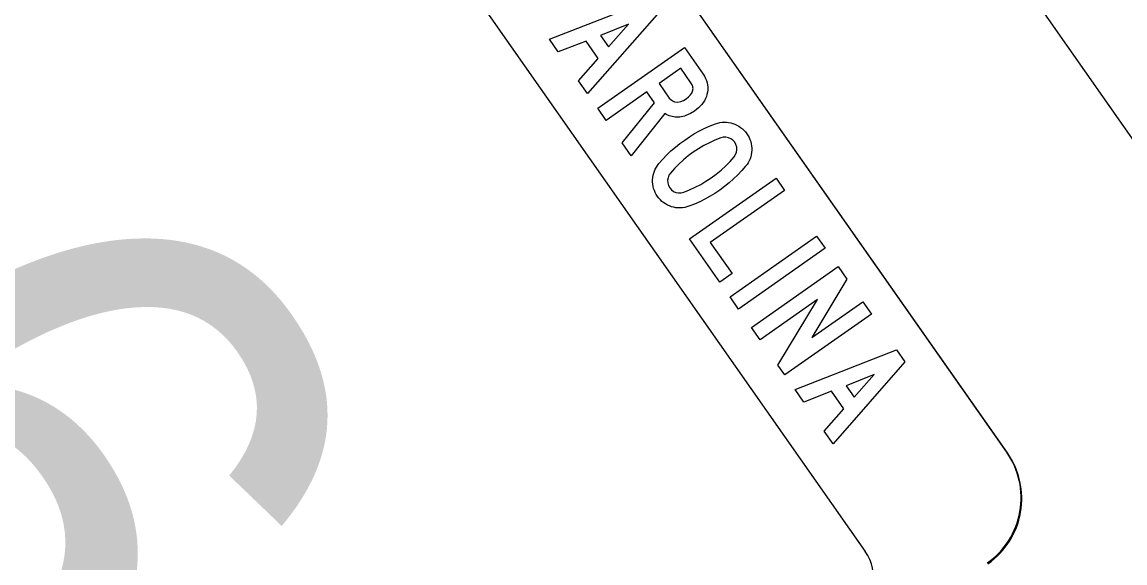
# Model space of a CAD drawing. Extents: x 1581789 to 1622364, y 1043167 to 1103486.
# Drawn here: x 1606963.53 to 1606973.93, y 1090763.41 to 1090768.51 of the extents above; entities that cross this region are included whole.
import ezdxf

# ---------------------------------------------------------------- set-up
doc = ezdxf.new("R2010")
doc.units = 0
doc.layers.add('RD_PD_PatLn2', color=7, linetype='Continuous')

msp = doc.modelspace()

# ---------------------------------------------------------------- linework, layer by layer
at = {"layer": 'RD_PD_PatLn2'}
for p, q in [((1606972.815, 1090764.455), (1606962.197, 1090779.593)), ((1606972.821, 1090764.448), (1606962.203, 1090779.585))]:
    msp.add_line(p, q, dxfattribs=at)
for points in [[(1606982.326, 1090755.54), (1606957.059, 1090791.562)], [(1606960.859, 1090778.654), (1606964.782, 1090773.067), (1606964.813, 1090773.105), (1606964.723, 1090773.325), (1606964.792, 1090773.443), (1606964.768, 1090773.548), (1606964.781, 1090773.704), (1606964.968, 1090773.913), (1606965.574, 1090773.87), (1606966.155, 1090773.46), (1606966.263, 1090773.452), (1606967.168, 1090772.055), (1606967.005, 1090771.528), (1606967.571, 1090770.689), (1606967.487, 1090770.264), (1606967.334, 1090769.429), (1606971.479, 1090763.518)], [(1606968.86, 1090767.837), (1606968.776, 1090767.956), (1606968.962, 1090768.168), (1606968.847, 1090768.332), (1606968.585, 1090768.23), (1606968.501, 1090768.349), (1606969.458, 1090768.724), (1606969.539, 1090768.609), (1606968.86, 1090767.837), (1606968.86, 1090767.837)], [(1606969.058, 1090768.277), (1606969.246, 1090768.491), (1606968.982, 1090768.385), (1606969.058, 1090768.277), (1606969.058, 1090768.277)], [(1606969.271, 1090767.251), (1606969.187, 1090767.371), (1606969.493, 1090767.75), (1606969.421, 1090767.852), (1606969.038, 1090767.583), (1606968.957, 1090767.699), (1606969.774, 1090768.272), (1606969.952, 1090768.02), (1606969.964, 1090768), (1606969.974, 1090767.98), (1606969.982, 1090767.96), (1606969.988, 1090767.939), (1606969.992, 1090767.918), (1606969.994, 1090767.896), (1606969.994, 1090767.873), (1606969.992, 1090767.851), (1606969.987, 1090767.829), (1606969.982, 1090767.809), (1606969.974, 1090767.789), (1606969.964, 1090767.77), (1606969.952, 1090767.752), (1606969.938, 1090767.734), (1606969.907, 1090767.701), (1606969.871, 1090767.672), (1606969.831, 1090767.648), (1606969.789, 1090767.63), (1606969.775, 1090767.625), (1606969.76, 1090767.621), (1606969.745, 1090767.618), (1606969.731, 1090767.616), (1606969.716, 1090767.615), (1606969.702, 1090767.614), (1606969.688, 1090767.615), (1606969.674, 1090767.617), (1606969.659, 1090767.62), (1606969.645, 1090767.623), (1606969.631, 1090767.628), (1606969.618, 1090767.634), (1606969.604, 1090767.641), (1606969.59, 1090767.648), (1606969.271, 1090767.251), (1606969.271, 1090767.251)], [(1606969.536, 1090767.932), (1606969.632, 1090767.795), (1606969.645, 1090767.78), (1606969.662, 1090767.768), (1606969.681, 1090767.76), (1606969.711, 1090767.756), (1606969.741, 1090767.762), (1606969.766, 1090767.773), (1606969.79, 1090767.788), (1606969.812, 1090767.805), (1606969.831, 1090767.825), (1606969.838, 1090767.834), (1606969.843, 1090767.842), (1606969.848, 1090767.851), (1606969.851, 1090767.859), (1606969.854, 1090767.868), (1606969.855, 1090767.876), (1606969.856, 1090767.885), (1606969.855, 1090767.894), (1606969.853, 1090767.903), (1606969.851, 1090767.911), (1606969.847, 1090767.92), (1606969.842, 1090767.929), (1606969.836, 1090767.938), (1606969.74, 1090768.076), (1606969.536, 1090767.932), (1606969.536, 1090767.932)], [(1606970.108, 1090766.927), (1606970.063, 1090766.896), (1606970.016, 1090766.868), (1606969.968, 1090766.841), (1606969.919, 1090766.817), (1606969.869, 1090766.795), (1606969.817, 1090766.775), (1606969.797, 1090766.768), (1606969.777, 1090766.764), (1606969.756, 1090766.761), (1606969.736, 1090766.759), (1606969.715, 1090766.759), (1606969.695, 1090766.761), (1606969.674, 1090766.765), (1606969.654, 1090766.77), (1606969.634, 1090766.777), (1606969.615, 1090766.786), (1606969.596, 1090766.796), (1606969.579, 1090766.807), (1606969.563, 1090766.82), (1606969.548, 1090766.834), (1606969.534, 1090766.85), (1606969.521, 1090766.867), (1606969.509, 1090766.885), (1606969.499, 1090766.904), (1606969.491, 1090766.923), (1606969.484, 1090766.942), (1606969.479, 1090766.962), (1606969.476, 1090766.983), (1606969.475, 1090767.004), (1606969.475, 1090767.025), (1606969.477, 1090767.046), (1606969.48, 1090767.067), (1606969.485, 1090767.087), (1606969.492, 1090767.106), (1606969.5, 1090767.125), (1606969.51, 1090767.143), (1606969.521, 1090767.16), (1606969.534, 1090767.177), (1606969.571, 1090767.218), (1606969.608, 1090767.258), (1606969.648, 1090767.296), (1606969.689, 1090767.332), (1606969.732, 1090767.367), (1606969.777, 1090767.399), (1606969.823, 1090767.43), (1606969.87, 1090767.459), (1606969.918, 1090767.486), (1606969.968, 1090767.51), (1606970.018, 1090767.532), (1606970.069, 1090767.552), (1606970.089, 1090767.559), (1606970.11, 1090767.563), (1606970.13, 1090767.566), (1606970.15, 1090767.567), (1606970.17, 1090767.566), (1606970.191, 1090767.564), (1606970.211, 1090767.561), (1606970.231, 1090767.555), (1606970.251, 1090767.548), (1606970.27, 1090767.539), (1606970.288, 1090767.529), (1606970.305, 1090767.518), (1606970.321, 1090767.505), (1606970.336, 1090767.491), (1606970.35, 1090767.475), (1606970.363, 1090767.458), (1606970.375, 1090767.44), (1606970.385, 1090767.422), (1606970.393, 1090767.403), (1606970.4, 1090767.384), (1606970.405, 1090767.364), (1606970.408, 1090767.344), (1606970.41, 1090767.323), (1606970.41, 1090767.302), (1606970.408, 1090767.281), (1606970.405, 1090767.26), (1606970.4, 1090767.24), (1606970.394, 1090767.221), (1606970.385, 1090767.203), (1606970.376, 1090767.185), (1606970.365, 1090767.168), (1606970.352, 1090767.151), (1606970.316, 1090767.11), (1606970.278, 1090767.07), (1606970.238, 1090767.032), (1606970.197, 1090766.995), (1606970.153, 1090766.96), (1606970.108, 1090766.927), (1606970.108, 1090766.927)], [(1606970.027, 1090767.043), (1606970.075, 1090767.078), (1606970.121, 1090767.116), (1606970.164, 1090767.155), (1606970.205, 1090767.197), (1606970.244, 1090767.241), (1606970.257, 1090767.261), (1606970.266, 1090767.283), (1606970.269, 1090767.308), (1606970.268, 1090767.333), (1606970.261, 1090767.356), (1606970.249, 1090767.378), (1606970.232, 1090767.397), (1606970.212, 1090767.411), (1606970.19, 1090767.421), (1606970.165, 1090767.426), (1606970.141, 1090767.426), (1606970.117, 1090767.419), (1606970.063, 1090767.398), (1606970.01, 1090767.374), (1606969.958, 1090767.347), (1606969.907, 1090767.316), (1606969.858, 1090767.284), (1606969.811, 1090767.249), (1606969.766, 1090767.212), (1606969.723, 1090767.172), (1606969.682, 1090767.131), (1606969.643, 1090767.087), (1606969.629, 1090767.066), (1606969.62, 1090767.043), (1606969.616, 1090767.019), (1606969.618, 1090766.994), (1606969.624, 1090766.97), (1606969.636, 1090766.948), (1606969.653, 1090766.929), (1606969.672, 1090766.915), (1606969.695, 1090766.905), (1606969.72, 1090766.9), (1606969.744, 1090766.901), (1606969.768, 1090766.907), (1606969.822, 1090766.929), (1606969.876, 1090766.953), (1606969.928, 1090766.98), (1606969.978, 1090767.01), (1606970.027, 1090767.043), (1606970.027, 1090767.043)], [(1606970.108, 1090766.058), (1606969.821, 1090766.467), (1606970.639, 1090767.04), (1606970.72, 1090766.924), (1606970.018, 1090766.432), (1606970.224, 1090766.139), (1606970.108, 1090766.058), (1606970.108, 1090766.058)], [(1606970.285, 1090765.805), (1606970.205, 1090765.92), (1606971.022, 1090766.493), (1606971.103, 1090766.379), (1606970.285, 1090765.805), (1606970.285, 1090765.805)], [(1606970.721, 1090765.184), (1606970.657, 1090765.275), (1606971.029, 1090765.895), (1606970.488, 1090765.516), (1606970.407, 1090765.632), (1606971.225, 1090766.205), (1606971.307, 1090766.087), (1606970.978, 1090765.537), (1606971.457, 1090765.873), (1606971.539, 1090765.757), (1606970.721, 1090765.184), (1606970.721, 1090765.184)], [(1606971.177, 1090764.534), (1606971.093, 1090764.653), (1606971.279, 1090764.865), (1606971.163, 1090765.029), (1606970.902, 1090764.926), (1606970.818, 1090765.045), (1606971.775, 1090765.421), (1606971.855, 1090765.306), (1606971.177, 1090764.534), (1606971.177, 1090764.534)], [(1606971.375, 1090764.974), (1606971.563, 1090765.187), (1606971.299, 1090765.082), (1606971.375, 1090764.974), (1606971.375, 1090764.974)]]:
    msp.add_lwpolyline(points, dxfattribs=at)
for centre, radius, start, end in [((1606972.201, 1090764.025), 0.75, 305.0468, 35.047), ((1606972.207, 1090764.017), 0.75, 305.0468, 35.047), ((1606971.122, 1090763.267), 0.437, 305.1452, 35.145)]:
    msp.add_arc(centre, radius, start, end, dxfattribs=at)

# ---------------------------------------------------------------- texts
msp.add_text('6', height=6, rotation=305.0468, dxfattribs=at).set_placement((1606959.719, 1090764.203))

doc.saveas('drawing.dxf')
